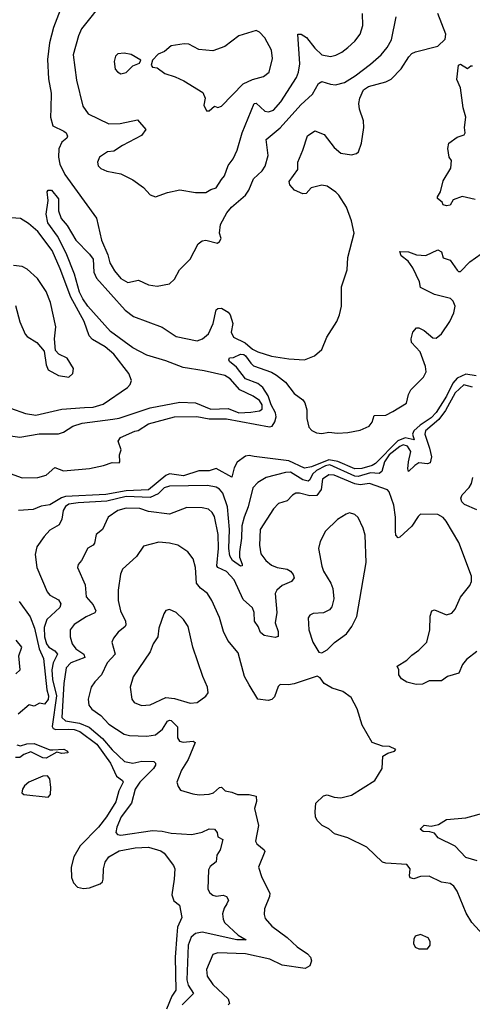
# Model space of a CAD drawing. Extents: x 2056909 to 2160450, y 827444 to 1016825.
# Tile 412 of 501: x 2104171 to 2106783, y 987973 to 993658. Entities that reach past the tile are written whole.
import ezdxf

# ---------------------------------------------------------------- set-up
doc = ezdxf.new("R2010")
doc.units = 0

msp = doc.modelspace()

# ---------------------------------------------------------------- linework, layer by layer
at = {"layer": '0CON10XD'}
for points in [[(2104425, 993762.5), (2104365.9, 993614.1), (2104344.1, 993525), (2104331.7, 993428.3), (2104336.9, 993316.9), (2104353.3, 993235), (2104350.8, 993145), (2104350, 993095), (2104361.9, 993045), (2104425.8, 993015), (2104438.6, 993005), (2104448, 992985), (2104443.8, 992975), (2104415, 992952), (2104397.4, 992912.6), (2104394.5, 992865.5), (2104402.2, 992825), (2104432.1, 992765), (2104615, 992512), (2104642.7, 992385), (2104680.2, 992300.2), (2104691.5, 992255), (2104717.9, 992207.9), (2104755, 992164.3), (2104795, 992140), (2104856.1, 992153.9), (2104915, 992128), (2104965, 992118.8), (2105035.9, 992134.1), (2105065, 992160), (2105093.8, 992215), (2105154.1, 992275.9), (2105201.2, 992365), (2105225, 992382), (2105245, 992386), (2105312.5, 992367.5), (2105325, 992377.5), (2105333.8, 992395), (2105324.2, 992425), (2105329.1, 992475), (2105367.5, 992542.5), (2105394.3, 992575.7), (2105474.4, 992645), (2105494.4, 992675), (2105519.8, 992740.2), (2105571.4, 992785), (2105587.3, 992812.7), (2105604.5, 992875), (2105593, 992967), (2105675, 993033.4), (2105793.9, 993166.1), (2105861.7, 993228.2), (2105895, 993290.8), (2105915, 993301.4), (2105965, 993285.6), (2105993.2, 993283.2), (2106045, 993296.2), (2106107.5, 993335), (2106195, 993401.8), (2106256.7, 993455), (2106291.9, 993498.1), (2106317.3, 993542.7), (2106344.5, 993674.5)], [(2104665, 993778), (2104528.9, 993605), (2104510.9, 993565), (2104479.1, 993455), (2104499.1, 993309.1), (2104535, 993160), (2104566.2, 993115), (2104685, 993056.8), (2104750.1, 993059.9), (2104850.5, 993080.5), (2104900, 993025), (2104875, 992989.2), (2104765, 992932.5), (2104715, 992900), (2104678.8, 992895), (2104631.2, 992865), (2104620, 992835), (2104624.3, 992815), (2104639.3, 992799.3), (2104675, 992784.3), (2104755, 992768.6), (2104825, 992733.8), (2104885, 992688.8), (2104925, 992646.2), (2104955, 992636.2), (2105025, 992660.8), (2105095, 992675.8), (2105185, 992660), (2105245, 992660), (2105275, 992678.1), (2105305, 992687.1), (2105336.4, 992735), (2105352.7, 992757.3), (2105374.3, 992815.7), (2105402.5, 992855), (2105425.5, 992905), (2105454.5, 993005), (2105524.4, 993175), (2105535, 993175.5), (2105585, 993130), (2105606.6, 993126.6), (2105635, 993136.9), (2105677.9, 993185), (2105768, 993325), (2105780, 993355), (2105787, 993403), (2105776.1, 993573.9), (2105795, 993575.6), (2105826.4, 993556.4), (2105875, 993494.4), (2105915.3, 993455.3), (2105965, 993446.4), (2105995, 993452.9), (2106029.9, 993470.1), (2106065, 993497.5), (2106105, 993534.4), (2106135.5, 993575), (2106151.1, 993625), (2106148.7, 993695)], [(2104075, 991260.7), (2104172.4, 991247.6), (2104282.9, 991267.1), (2104395, 991267.2), (2104425, 991275.9), (2104478.8, 991311.2), (2104532, 991328), (2104707.9, 991352.1), (2104745, 991358), (2104925, 991418), (2105095, 991450.2), (2105186.4, 991446.4), (2105275, 991410.3), (2105375, 991412.9), (2105435, 991389.3), (2105505, 991392.6), (2105555, 991400.4), (2105569.8, 991410.2), (2105570, 991435), (2105555, 991459.6), (2105518.6, 991485), (2105441.6, 991521.6), (2105385, 991584), (2105355, 991603.4), (2105235, 991631.6), (2105115, 991649.8), (2105015, 991688.4), (2104905, 991721), (2104825, 991764), (2104695, 991858.1), (2104564.6, 992004.6), (2104535, 992045.7), (2104516.6, 992085), (2104488.4, 992188.4), (2104439.8, 992309.8), (2104388.5, 992408.5), (2104334.3, 992485), (2104324.7, 992535.3), (2104335.7, 992615), (2104330, 992665), (2104336.2, 992673.8), (2104355, 992674), (2104395, 992623.8), (2104394.5, 992554.5), (2104410.4, 992510.4), (2104445, 992470.5), (2104495.9, 992385), (2104575, 992305.3), (2104595.6, 992275), (2104599.8, 992199.8), (2104615.2, 992165.2), (2104780.7, 991980.7), (2104827.3, 991945), (2104993.1, 991883.1), (2105075, 991828.4), (2105195, 991803.3), (2105226.5, 991815), (2105260.7, 991845), (2105288.5, 991905), (2105305, 991983.3), (2105315, 991991.2), (2105335, 991993.3), (2105375, 991968.8), (2105385.7, 991955), (2105400.5, 991905), (2105391.5, 991855), (2105405, 991824.4), (2105472, 991792), (2105515, 991756.8), (2105545, 991741.2), (2105625, 991714.7), (2105725, 991700.4), (2105815.5, 991694.5), (2105873, 991717), (2105913.8, 991755), (2105942.9, 991825), (2106000.6, 991915), (2106017.5, 991955), (2106028.8, 992005), (2106028.2, 992115), (2106060, 992215), (2106065.3, 992285), (2106101.2, 992425), (2106086.5, 992496.5), (2106057.3, 992575), (2106012.5, 992645), (2105995, 992661.8), (2105945, 992697.5), (2105915, 992702.5), (2105852.9, 992687.1), (2105825, 992655.7), (2105805, 992652), (2105756.2, 992675), (2105729.6, 992705), (2105725.6, 992725), (2105776.6, 992793.4), (2105777.1, 992835), (2105805.6, 992904.4), (2105831.7, 992988.3), (2105875, 993016.2), (2105928, 992995), (2105985, 992920), (2106025, 992887.8), (2106085, 992878.6), (2106114.3, 992885.7), (2106125.5, 992894.5), (2106144.3, 992945), (2106157.9, 993035), (2106155.3, 993075), (2106132.4, 993142.4), (2106129.2, 993175), (2106133.2, 993205), (2106155, 993253.8), (2106185, 993271.8), (2106285, 993299.6), (2106315, 993314.6), (2106373.1, 993375), (2106416.1, 993443.9), (2106435, 993462.9), (2106455, 993473.2), (2106584.2, 993505), (2106626.2, 993545), (2106631.2, 993575), (2106585, 993694.5)], [(2105265, 993131.2), (2105295, 993160), (2105315, 993151.2), (2105335, 993160), (2105461.4, 993288.6), (2105515, 993312.9), (2105579.1, 993330.9), (2105610.8, 993355), (2105629.2, 993435), (2105625, 993482.5), (2105585, 993553.8), (2105555, 993586.7), (2105535, 993596.7), (2105435, 993565.8), (2105355, 993503.3), (2105285, 993478.8), (2105205, 993486.7), (2105147, 993517), (2105121.2, 993518.8), (2105045, 993506.7), (2105006.7, 993475), (2104970.8, 993459.2), (2104936.7, 993425), (2104930, 993395), (2104937.5, 993385), (2104965, 993380), (2105008.3, 993348.3), (2105068.8, 993328.8), (2105117.5, 993305), (2105227.6, 993237.6), (2105242, 993205), (2105234.3, 993164.3), (2105248.3, 993131.7), (2105265, 993131.2)], [(2104755, 993346.7), (2104785, 993353.8), (2104825, 993392.5), (2104863, 993407), (2104870, 993425), (2104815, 993458), (2104775, 993465.7), (2104738.3, 993461.7), (2104725, 993447.5), (2104716.4, 993416.4), (2104722.3, 993372.3), (2104735, 993356.7), (2104755, 993346.7)], [(2106799.5, 992619.5), (2106725, 992636.7), (2106671.7, 992618.3), (2106655, 992587.5), (2106635, 992583.3), (2106615, 992590), (2106610, 992605), (2106582.5, 992625), (2106582.5, 992635), (2106600, 992665), (2106615, 992727.5), (2106658.3, 992801.7), (2106662.5, 992845), (2106650, 992865), (2106642.5, 992915), (2106646.7, 992945), (2106695, 992980), (2106736.1, 992993.9), (2106742.5, 993005), (2106738.8, 993035), (2106746, 993095), (2106730.3, 993150.3), (2106714, 993265), (2106693, 993313), (2106704.1, 993395.9), (2106715, 993402.5), (2106755, 993377.5), (2106775, 993391.2), (2106785, 993391.2)], [(2104118.8, 991415), (2104205, 991383.8), (2104265, 991375.4), (2104415, 991409.6), (2104545, 991418.8), (2104595, 991421.6), (2104652.1, 991437.9), (2104793.8, 991535), (2104808.3, 991551.7), (2104816.2, 991575), (2104801.4, 991615), (2104715, 991727.8), (2104665, 991769.1), (2104592.3, 991812.3), (2104573, 991833), (2104543.5, 991915), (2104465.7, 992055.7), (2104405, 992220), (2104357.8, 992325), (2104276.1, 992435), (2104222.2, 992482.2), (2104175, 992510), (2104095, 992515.5)], [(2104095, 991045.4), (2104185, 991012.1), (2104275.5, 991014.5), (2104325, 991028), (2104375, 991073.3), (2104425, 991054), (2104575, 991066.2), (2104655, 991083.3), (2104705, 991102.5), (2104745, 991100), (2104750, 991105), (2104747.5, 991145), (2104756.2, 991175), (2104740, 991225), (2104752.5, 991245), (2104835, 991283.3), (2104855, 991286), (2104915, 991325.6), (2105065, 991366.2), (2105192.5, 991367.5), (2105265, 991353.5), (2105365, 991353.5), (2105613.1, 991306.9), (2105628, 991312), (2105644.2, 991335.8), (2105651.6, 991365), (2105647.8, 991387.8), (2105622.2, 991435), (2105605.9, 991485.9), (2105574.4, 991534.4), (2105545, 991558.5), (2105474.6, 991585), (2105422.7, 991652.7), (2105381.9, 991685), (2105378, 991695), (2105382.5, 991705), (2105405, 991707.3), (2105445, 991726.8), (2105465, 991724.7), (2105475, 991716.6), (2105504.3, 991674.3), (2105520.6, 991660.6), (2105625, 991622.9), (2105653.6, 991605), (2105705.7, 991565), (2105755, 991499.2), (2105805, 991462.5), (2105816.2, 991446.2), (2105828.1, 991405), (2105828.1, 991355), (2105840, 991305), (2105856.4, 991286.4), (2105883.8, 991273.8), (2105915, 991268.2), (2105955, 991276.8), (2106005, 991271.2), (2106065, 991274.5), (2106135, 991287.5), (2106188.5, 991311.5), (2106204.3, 991335), (2106217.5, 991372.5), (2106285, 991375.7), (2106324.6, 991395.4), (2106402.5, 991445), (2106414.5, 991495), (2106428.3, 991521.7), (2106501.1, 991595), (2106517.5, 991625), (2106513.3, 991655), (2106481.3, 991741.3), (2106432.5, 991795), (2106430, 991815), (2106440, 991855), (2106461.7, 991878.3), (2106475, 991880), (2106505, 991863.8), (2106555, 991821.2), (2106575, 991818.8), (2106606, 991845), (2106654.3, 991915), (2106675.7, 991965), (2106683.3, 992005), (2106673.2, 992033.2), (2106657.6, 992047.6), (2106565, 992070.8), (2106485, 992112.5), (2106478.6, 992145), (2106440, 992225), (2106412, 992265), (2106373.3, 992295), (2106365, 992320), (2106415, 992318.8), (2106460.7, 992300.7), (2106515, 992296.7), (2106585, 992330), (2106605, 992317.5), (2106615, 992283.3), (2106655, 992270), (2106695, 992212.5), (2106704.1, 992204.1), (2106715.7, 992204.3), (2106768.9, 992261.1), (2106835, 992305.6)], [(2104455, 991594.2), (2104478.8, 991615), (2104482, 991645), (2104445, 991703.8), (2104397, 991727), (2104378.3, 991748.3), (2104371.2, 991815), (2104380, 991885), (2104349.1, 992025), (2104325, 992088), (2104275, 992164), (2104215, 992218.8), (2104185, 992233.8), (2104135, 992240)], [(2104147.9, 992007.9), (2104173, 991913), (2104203.4, 991843.4), (2104215, 991830), (2104270, 991795), (2104313.3, 991745), (2104324, 991665), (2104335, 991636.7), (2104395, 991604), (2104455, 991594.2)], [(2106805, 991602.7), (2106745, 991612.3), (2106695, 991589.2), (2106671.1, 991558.9), (2106635, 991485.2), (2106575, 991389.7), (2106545, 991358.6), (2106482.1, 991317.9), (2106445.2, 991285), (2106438.8, 991265), (2106447.4, 991232.6), (2106395, 991243.1), (2106353, 991227), (2106225, 991096.2), (2106205.8, 991084.2), (2106145, 991066.4), (2106105, 991065.4), (2106006.4, 991106.4), (2105955, 991116.1), (2105855, 991076.8), (2105815, 991069.8), (2105725, 991111), (2105525, 991136.9), (2105495, 991141.4), (2105475, 991137.5), (2105425.8, 991104.2), (2105409.1, 991070.9), (2105395, 991017.5), (2105305, 991066), (2105265, 991053.5), (2105205, 991054.1), (2105116.7, 991025), (2105035, 991036.1), (2105015, 991027.1), (2104915, 990943.5), (2104785, 990938.4), (2104667.5, 990917.5), (2104435, 990904.3), (2104411.9, 990898.1), (2104345, 990856.7), (2104295, 990850), (2104249.3, 990830.7), (2104165, 990823.8)], [(2106785, 991536.6), (2106735, 991549.7), (2106685, 991503.2), (2106628.2, 991401.8), (2106589.5, 991350.5), (2106512.4, 991285), (2106509.5, 991265), (2106535.2, 991185), (2106547.6, 991135), (2106539.6, 991100.4), (2106525, 991093.7), (2106475, 991099.6), (2106451.2, 991085), (2106415, 991049.2), (2106410.7, 991065), (2106414.5, 991104.5), (2106429.2, 991165), (2106409.2, 991195), (2106385, 991202.8), (2106365, 991194.7), (2106303.6, 991145), (2106277, 991105), (2106260.8, 991049.2), (2106245, 991038.6), (2106195, 991042.6), (2106125, 991021.2), (2106105, 991021.8), (2105961.7, 991088.3), (2105935, 991081.9), (2105884.3, 991055), (2105861.4, 991035), (2105845, 991001.2), (2105835, 990993.7), (2105805, 991001.4), (2105734.3, 991045.7), (2105705, 991044.3), (2105594.2, 991015), (2105545, 990986.2), (2105517.1, 990955), (2105489.2, 990845), (2105467.5, 990785), (2105453.5, 990736.5), (2105451.9, 990665), (2105439, 990585), (2105440.2, 990555), (2105455.4, 990514.6), (2105455, 990504.2), (2105445, 990502.1), (2105398.7, 990535), (2105383.5, 990563.5), (2105377.2, 990605), (2105381.1, 990715), (2105370.6, 990845), (2105343, 990925), (2105325, 990947.4), (2105305, 990958.7), (2105255, 990968.1), (2105035, 990965.2), (2105005, 990955.7), (2104970.1, 990919.9), (2104925, 990899.4), (2104786.2, 990905), (2104675, 990877.6), (2104508.5, 990868.5), (2104455, 990861.7), (2104435, 990847.6), (2104422.9, 990825), (2104414.7, 990775), (2104399.2, 990740.8), (2104345, 990710.3), (2104312.7, 990675), (2104270.4, 990615), (2104260.5, 990569.5), (2104270.4, 990495), (2104330.4, 990355), (2104345.6, 990335), (2104395, 990308.9), (2104408.5, 990285), (2104402.2, 990265), (2104327.3, 990195), (2104311.8, 990148.2), (2104314.9, 990095.1), (2104325.2, 990055), (2104338.6, 990035), (2104375, 990014.4), (2104389.8, 989995), (2104363.5, 989945), (2104356.4, 989905), (2104361.3, 989848.7), (2104384.4, 989755), (2104358.1, 989578.1), (2104364.9, 989564.9), (2104380.1, 989560.1), (2104455, 989562.7), (2104485, 989560.5), (2104518.1, 989548.1), (2104617.3, 989475), (2104695.2, 989365.2), (2104729.8, 989289.8), (2104763.6, 989265), (2104767.7, 989255), (2104743.6, 989205), (2104726.9, 989143.1), (2104672, 989055), (2104626.6, 988995), (2104521.2, 988888.8), (2104484.6, 988825), (2104468.1, 988765), (2104470, 988705), (2104481.3, 988675), (2104505, 988649.4), (2104538.7, 988641.3), (2104574.3, 988645.7), (2104635, 988669.3), (2104648.8, 988681.2), (2104653.7, 988695), (2104654.8, 988755), (2104663.6, 988793.6), (2104685, 988824.1), (2104745, 988858.6), (2104837.1, 988877.1), (2104915, 988880.9), (2104985, 988860), (2105005.7, 988845), (2105058.8, 988775), (2105065.7, 988755), (2105062.9, 988695), (2105048.8, 988605), (2105061.1, 988571.1), (2105093.1, 988545), (2105106.9, 988475), (2105082.1, 988417.9), (2105077.1, 988372.9), (2105069, 988245), (2105071.4, 988055), (2105049.8, 988020.2), (2105019, 987945)], [(2106809.1, 990010.9), (2106748.6, 989965), (2106726.9, 989935), (2106704.5, 989885.5), (2106640, 989865), (2106605, 989841.4), (2106535, 989840), (2106495, 989821.4), (2106458.8, 989818.8), (2106405, 989833.8), (2106375, 989853.3), (2106360, 989875), (2106358.8, 989905), (2106350, 989925), (2106405, 989960.8), (2106435, 989989.4), (2106475, 990017.8), (2106520.6, 990065), (2106537.1, 990135), (2106539.2, 990215), (2106550, 990245), (2106565, 990251.2), (2106635, 990221.4), (2106665, 990232), (2106684.2, 990255), (2106715, 990323.3), (2106768.3, 990391.7), (2106777.5, 990415), (2106777.5, 990445), (2106705, 990640), (2106633.1, 990763.1), (2106615, 990784.3), (2106585, 990801.9), (2106485, 990803.8), (2106469.7, 990790.3), (2106435, 990734), (2106365, 990670), (2106355, 990667.5), (2106342.7, 990682.7), (2106339.2, 990705), (2106339.6, 990785), (2106330.4, 990855), (2106302.6, 990932.6), (2106293.7, 990943.7), (2106189.9, 990980.1), (2106135, 990972.7), (2106105, 990977.7), (2105985, 991029.1), (2105955, 991031.3), (2105918.5, 991005), (2105911.1, 990945), (2105885, 990910.4), (2105845, 990908.2), (2105785, 990925.3), (2105764.6, 990925.4), (2105745, 990912.9), (2105715, 990880), (2105665, 990864.3), (2105635.6, 990835), (2105559.5, 990715), (2105554.4, 990625), (2105563.3, 990575), (2105591.4, 990535), (2105625, 990508.9), (2105656.7, 990495), (2105715, 990485.4), (2105734.3, 990475), (2105750, 990455), (2105754.3, 990435), (2105739.2, 990415), (2105685, 990392.2), (2105655, 990364.3), (2105645.5, 990345), (2105654.2, 990235), (2105645.8, 990175), (2105663.1, 990125), (2105662.7, 990097.3), (2105645, 990091.9), (2105581.9, 990101.9), (2105560.7, 990119.3), (2105548.1, 990155), (2105525.5, 990185), (2105523.9, 990235), (2105515, 990262.5), (2105460.8, 990310.8), (2105409.5, 990425), (2105365, 990472.7), (2105314.4, 990494.4), (2105308.1, 990505), (2105319.2, 990605), (2105317.3, 990685), (2105295, 990790), (2105282.3, 990812.3), (2105261.2, 990831.2), (2105225, 990839.1), (2105135, 990841.1), (2105035, 990802.9), (2104915, 990818.7), (2104865, 990835.3), (2104785, 990837.1), (2104737.5, 990825), (2104681.9, 990785), (2104648.6, 990715), (2104611.9, 990685), (2104602.5, 990635), (2104595, 990624.2), (2104565, 990606.7), (2104528.8, 990535), (2104507.9, 990512.1), (2104504.4, 990494.4), (2104548.5, 990395), (2104555.5, 990325), (2104595, 990280), (2104610.4, 990245), (2104605, 990232.7), (2104555, 990210.8), (2104485, 990165.7), (2104462.9, 990135), (2104461.9, 990095), (2104473.3, 990055), (2104495.3, 990025.3), (2104540.6, 989995), (2104548.1, 989975), (2104465.6, 989945), (2104438.5, 989915), (2104426.7, 989825), (2104415, 989628.6), (2104435, 989609.8), (2104517.1, 989597.1), (2104572.7, 989572.7), (2104648.3, 989508.3), (2104705, 989441.6), (2104775.3, 989375.3), (2104825, 989365.9), (2104876.2, 989376.2), (2104944.8, 989374.8), (2104954.7, 989365), (2104955.6, 989354.4), (2104944.2, 989335), (2104865.4, 989255), (2104838, 989215), (2104816.5, 989135), (2104756.9, 989055), (2104731.1, 988995), (2104726.7, 988965), (2104735, 988954.5), (2104755, 988950), (2104936.9, 988976.9), (2104993.1, 988973.1), (2105045, 988960.4), (2105165, 988952.9), (2105225, 988966.9), (2105265, 988986.2), (2105295, 988983.6), (2105310.5, 988965), (2105315, 988940), (2105343.3, 988925), (2105328.5, 988865), (2105308.2, 988835), (2105304.3, 988795), (2105270.5, 988769.5), (2105261.2, 988748.8), (2105257.8, 988637.8), (2105267.6, 988617.6), (2105285, 988602.9), (2105305, 988597.8), (2105345, 988602.5), (2105364.2, 988595), (2105375.6, 988575), (2105366.6, 988553.4), (2105351.7, 988528.3), (2105342.3, 988495), (2105344.6, 988465), (2105353.1, 988445), (2105432.7, 988372.7), (2105477.5, 988345), (2105423.8, 988346.2), (2105225, 988388.8), (2105185, 988382.7), (2105160.1, 988359.9), (2105144.4, 988315), (2105134.8, 988115), (2105142.9, 988082.9), (2105174.6, 988035), (2105109.6, 987970.4)], [(2106808.9, 990828.9), (2106738.4, 990858.4), (2106722.2, 990875), (2106716.6, 990895), (2106724.4, 990915.6), (2106765, 990956.4), (2106778.9, 990981.1), (2106786.4, 991015)], [(2105915, 990003.3), (2105945, 990020), (2105987, 990063), (2106057, 990113), (2106088.8, 990155), (2106116.8, 990213.2), (2106171.5, 990525), (2106165, 990682.5), (2106153.3, 990723.3), (2106124.3, 990784.3), (2106105, 990801.2), (2106075, 990810), (2106055, 990804), (2106005, 990773.1), (2105935.8, 990705), (2105904.5, 990645.5), (2105895.7, 990605), (2105915, 990502.5), (2105925, 990473.8), (2105967.5, 990405), (2105977.5, 990375), (2105984.2, 990315), (2105971.7, 990268.3), (2105959.1, 990250.9), (2105925, 990234.2), (2105865, 990230), (2105845, 990220), (2105836.2, 990205), (2105839.2, 990135), (2105862.5, 990065), (2105897, 990007), (2105915, 990003.3)], [(2105495, 989818.1), (2105468.5, 989865), (2105432.6, 990002.6), (2105373, 990073), (2105347.1, 990125), (2105325, 990206.2), (2105279.4, 990305), (2105254.5, 990344.5), (2105215, 990376.5), (2105192.3, 990405), (2105185.4, 990495.4), (2105172.9, 990545), (2105142, 990585), (2105083.8, 990625), (2105035, 990636.4), (2104975, 990641.1), (2104885, 990618), (2104845, 990559.2), (2104764.6, 990485.4), (2104752.7, 990457.3), (2104738.9, 990365), (2104740, 990305), (2104752.1, 990245), (2104782.1, 990185), (2104784.5, 990165), (2104780, 990155), (2104738.9, 990121.1), (2104711.9, 990088.1), (2104702.2, 990065), (2104722.9, 989995), (2104676.7, 989945), (2104643.6, 989875), (2104604.3, 989835), (2104584.3, 989805), (2104567.1, 989735), (2104570.2, 989700.2), (2104587.3, 989677.3), (2104640.4, 989640.4), (2104685, 989590.9), (2104773.6, 989533.6), (2104805, 989524.5), (2104905, 989520.8), (2104955, 989528.9), (2104995, 989561.1), (2105025, 989607.3), (2105035, 989614.6), (2105045, 989612.7), (2105081.2, 989575), (2105082.6, 989512.6), (2105092.5, 989492.5), (2105115, 989486.3), (2105172.5, 989492.5), (2105182.9, 989485), (2105142.8, 989387.2), (2105104.4, 989325), (2105078.6, 989255), (2105085, 989230), (2105100, 989210), (2105170.8, 989189.2), (2105207.6, 989182.4), (2105265, 989185.6), (2105290, 989195), (2105324.6, 989225.4), (2105335, 989227.1), (2105356.7, 989205), (2105395, 989198.6), (2105427.5, 989185), (2105495, 989184.4), (2105535.5, 989175.5), (2105537.9, 989145), (2105525.6, 989104.4), (2105550, 989005), (2105531.9, 988915), (2105539.7, 988899.7), (2105581.2, 988865), (2105585.7, 988855), (2105549.4, 988765), (2105568.9, 988705), (2105614.4, 988615), (2105612.9, 988595), (2105584.2, 988524.2), (2105582.1, 988492.1), (2105587.9, 988467.9), (2105625.7, 988425), (2105715, 988359.1), (2105771.5, 988305), (2105831.5, 988265), (2105849.4, 988245), (2105856, 988225), (2105845.8, 988195), (2105819.4, 988180.6), (2105685, 988199.1), (2105615, 988233.8), (2105475, 988263.7), (2105315, 988270.8), (2105285, 988260), (2105249.6, 988175), (2105252.5, 988135), (2105285, 988087.3), (2105373.8, 988005), (2105382.5, 987977.5), (2105375, 987970.5)], [(2104168.8, 990298.8), (2104231.4, 990211.4), (2104256.7, 990145), (2104283.1, 990025), (2104309.6, 989969.6), (2104328.1, 989788.1), (2104338.4, 989755), (2104335, 989732.9), (2104315, 989706), (2104285, 989712.5), (2104255, 989693.8), (2104225, 989702.5), (2104161.8, 989648.2)], [(2104875, 989699.2), (2104925, 989702.9), (2105015, 989744.7), (2105065, 989738.8), (2105155, 989712.5), (2105195, 989716.2), (2105245, 989752.5), (2105258.3, 989771.7), (2105254.2, 989805), (2105228.1, 989865), (2105170.8, 990035), (2105142.5, 990155), (2105115.8, 990195), (2105075, 990236), (2105035, 990253.3), (2105015, 990247.5), (2105002.3, 990227.7), (2104974.4, 990145), (2104969.2, 990095), (2104941.4, 990055), (2104925, 990008.8), (2104825.4, 989864.6), (2104809.4, 989805), (2104818.1, 989735), (2104832, 989715), (2104875, 989699.2)], [(2104149.3, 989880.7), (2104173.3, 989905), (2104166.7, 989985), (2104183.8, 990035), (2104151.4, 990075)], [(2106892.5, 988325), (2106780.5, 988445), (2106748.5, 988498.5), (2106696, 988626), (2106677.1, 988655), (2106655, 988670.6), (2106605, 988677.5), (2106535, 988712.5), (2106485, 988711.8), (2106445, 988698.1), (2106425, 988702.5), (2106420, 988715), (2106424.2, 988755), (2106405, 988780), (2106285, 988787.5), (2106265, 988794), (2106175, 988880.8), (2106065, 988934.5), (2105987.8, 988957.8), (2105955, 988985.8), (2105916, 989005), (2105888.1, 989035), (2105878.9, 989055), (2105875.6, 989085), (2105879.2, 989135), (2105925, 989177.5), (2105945, 989183.1), (2105985, 989170), (2106025, 989165.6), (2106085, 989181.1), (2106220, 989265), (2106262.5, 989335), (2106267.5, 989405), (2106295, 989422.9), (2106333.3, 989435), (2106342.5, 989445), (2106305, 989461.5), (2106265, 989464.6), (2106205.6, 989485), (2106147.5, 989585), (2106119.4, 989679.4), (2106083.9, 989743.9), (2106035, 989779.2), (2105975, 989798), (2105927.5, 989825), (2105905, 989857.5), (2105887, 989867), (2105755, 989824), (2105722.3, 989817.7), (2105675, 989818.8), (2105662.1, 989807.9), (2105641.3, 989748.7), (2105626.7, 989733.3), (2105605, 989726.5), (2105545, 989735.6), (2105495, 989818.1)], [(2104155, 989471.2), (2104175.8, 989465.8), (2104212.7, 989477.3), (2104255, 989480), (2104345, 989442.9), (2104361.7, 989441.7), (2104425.4, 989445.4), (2104446.7, 989435), (2104450, 989425), (2104415, 989422.2), (2104385, 989428.8), (2104325, 989394.7), (2104305, 989395.5), (2104235, 989430.9), (2104195, 989415.4), (2104171.5, 989398.5), (2104148, 989398)], [(2104335, 989168.9), (2104348.5, 989185), (2104351.8, 989225), (2104345.9, 989275.9), (2104332.4, 989292.4), (2104305, 989290.5), (2104223.8, 989255), (2104198.2, 989235), (2104186.6, 989215), (2104184, 989194), (2104195.4, 989185.4), (2104335, 989168.9)], [(2106810.9, 988800.9), (2106745, 988820.6), (2106685, 988886.7), (2106586.2, 988935), (2106565, 988961.2), (2106538.8, 988968.8), (2106500, 988970), (2106482.5, 988985), (2106505, 989007.9), (2106545, 989002.5), (2106587.8, 989012.2), (2106635, 989040.8), (2106745, 989050.5), (2106865, 989083.3)], [(2106525, 988292.5), (2106540, 988315), (2106540, 988335), (2106527.7, 988357.7), (2106485, 988376.7), (2106454.1, 988365.9), (2106445, 988350), (2106443.3, 988325), (2106453.6, 988303.6), (2106475, 988292.5), (2106525, 988292.5)]]:
    msp.add_lwpolyline(points, dxfattribs=at)

doc.saveas('drawing.dxf')
